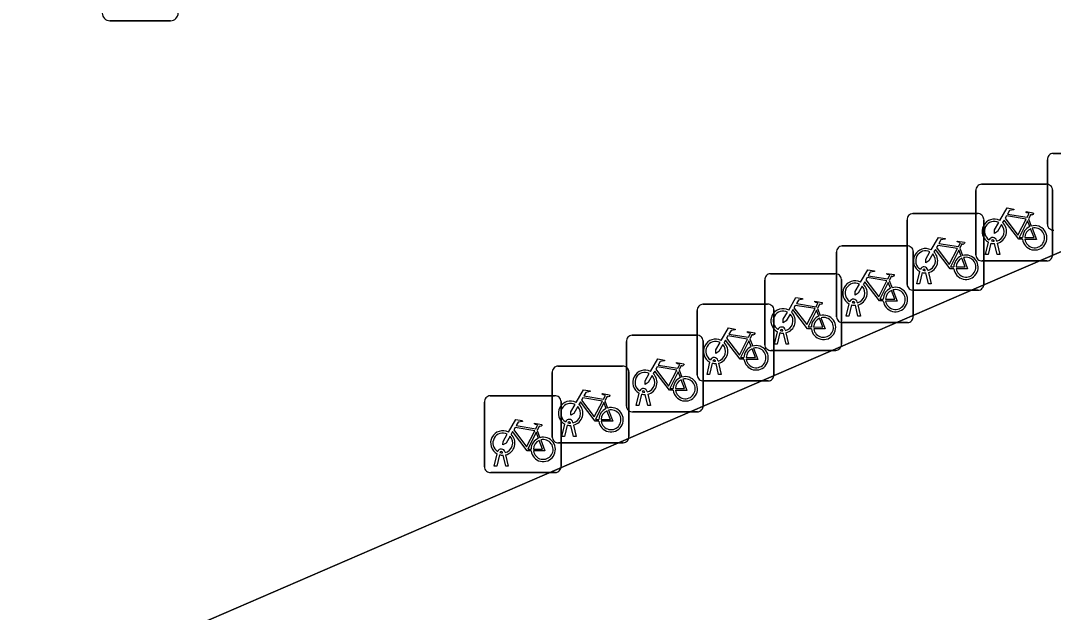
# Model space of a CAD drawing. Extents: x 159371 to 159986, y 382987 to 383597.
# Drawn here: x 159563.9 to 159577.36, y 383523.3 to 383531.01 of the extents above; entities that cross this region are included whole.
import ezdxf

# ---------------------------------------------------------------- set-up
doc = ezdxf.new("R2010")
doc.units = 0
for name, color, linetype in [('IMGEO_Fietsenrek', 7, 'Continuous'), ('IMGEO_Lichtmast', 7, 'Continuous'), ('IMGEO_Pand', 7, 'Continuous'), ('IMGEO_Voetpad_open', 7, 'Continuous')]:
    doc.layers.add(name, color=color, linetype=linetype)

msp = doc.modelspace()

# ---------------------------------------------------------------- linework, layer by layer
at = {"layer": 'IMGEO_Fietsenrek'}
for p, q in [((159577.355, 383529.28), (159578.196, 383529.28)), ((159578.196, 383529.28), (159577.355, 383529.28)), ((159577.28, 383528.355), (159577.28, 383529.196)), ((159577.28, 383529.196), (159577.28, 383528.355)), ((159576.423, 383528.878), (159577.264, 383528.878)), ((159577.264, 383528.878), (159576.423, 383528.878)), ((159576.348, 383527.953), (159576.348, 383528.794)), ((159576.348, 383528.794), (159576.348, 383527.953)), ((159577.348, 383528.803), (159577.348, 383527.962)), ((159577.348, 383527.962), (159577.348, 383528.803)), ((159575.452, 383527.57), (159575.452, 383528.411)), ((159575.452, 383528.411), (159575.452, 383527.57)), ((159575.527, 383528.495), (159576.368, 383528.495)), ((159576.368, 383528.495), (159575.527, 383528.495)), ((159576.452, 383528.42), (159576.452, 383527.579)), ((159576.452, 383527.579), (159576.452, 383528.42)), ((159577.035, 383528.427), (159577.071, 383528.332)), ((159576.617, 383528.145), (159576.618, 383528.138)), ((159574.607, 383528.074), (159575.448, 383528.074)), ((159575.448, 383528.074), (159574.607, 383528.074)), ((159576.139, 383528.044), (159576.175, 383527.949)), ((159576.475, 383527.962), (159576.514, 383528.122)), ((159576.544, 383528.11), (159576.509, 383527.962)), ((159576.586, 383528.134), (159576.585, 383528.138)), ((159576.627, 383527.962), (159576.593, 383528.104)), ((159576.625, 383528.108), (159576.66, 383527.962)), ((159574.532, 383527.149), (159574.532, 383527.99)), ((159574.532, 383527.99), (159574.532, 383527.149)), ((159575.532, 383527.999), (159575.532, 383527.158)), ((159575.532, 383527.158), (159575.532, 383527.999)), ((159577.273, 383527.878), (159576.432, 383527.878)), ((159576.432, 383527.878), (159577.273, 383527.878)), ((159576.509, 383527.962), (159576.475, 383527.962)), ((159576.66, 383527.962), (159576.627, 383527.962)), ((159575.579, 383527.579), (159575.618, 383527.739)), ((159575.69, 383527.751), (159575.689, 383527.755)), ((159575.721, 383527.762), (159575.722, 383527.755)), ((159573.595, 383526.786), (159573.595, 383527.627)), ((159573.595, 383527.627), (159573.595, 383526.786)), ((159573.67, 383527.711), (159574.511, 383527.711)), ((159574.511, 383527.711), (159573.67, 383527.711)), ((159574.595, 383527.636), (159574.595, 383526.795)), ((159574.595, 383526.795), (159574.595, 383527.636)), ((159575.219, 383527.623), (159575.255, 383527.528)), ((159575.648, 383527.727), (159575.613, 383527.579)), ((159575.731, 383527.579), (159575.697, 383527.721)), ((159575.729, 383527.725), (159575.764, 383527.579)), ((159576.377, 383527.495), (159575.536, 383527.495)), ((159575.536, 383527.495), (159576.377, 383527.495)), ((159575.613, 383527.579), (159575.579, 383527.579)), ((159575.764, 383527.579), (159575.731, 383527.579)), ((159574.77, 383527.33), (159574.769, 383527.334)), ((159574.801, 383527.341), (159574.802, 383527.334)), ((159572.716, 383526.389), (159572.716, 383527.23)), ((159572.716, 383527.23), (159572.716, 383526.389)), ((159572.791, 383527.314), (159573.632, 383527.314)), ((159573.632, 383527.314), (159572.791, 383527.314)), ((159573.716, 383527.239), (159573.716, 383526.398)), ((159573.716, 383526.398), (159573.716, 383527.239)), ((159574.282, 383527.26), (159574.318, 383527.165)), ((159574.659, 383527.158), (159574.698, 383527.318)), ((159574.728, 383527.306), (159574.693, 383527.158)), ((159574.811, 383527.158), (159574.777, 383527.3)), ((159574.809, 383527.304), (159574.844, 383527.158)), ((159575.457, 383527.074), (159574.616, 383527.074)), ((159574.616, 383527.074), (159575.457, 383527.074)), ((159574.693, 383527.158), (159574.659, 383527.158)), ((159574.844, 383527.158), (159574.811, 383527.158)), ((159573.722, 383526.795), (159573.761, 383526.955)), ((159573.791, 383526.943), (159573.756, 383526.795)), ((159573.833, 383526.967), (159573.832, 383526.971)), ((159573.874, 383526.795), (159573.84, 383526.937)), ((159573.864, 383526.978), (159573.865, 383526.971)), ((159573.872, 383526.941), (159573.907, 383526.795)), ((159571.793, 383525.985), (159571.793, 383526.826)), ((159571.793, 383526.826), (159571.793, 383525.985)), ((159571.868, 383526.91), (159572.709, 383526.91)), ((159572.709, 383526.91), (159571.868, 383526.91)), ((159572.793, 383526.835), (159572.793, 383525.994)), ((159572.793, 383525.994), (159572.793, 383526.835)), ((159573.403, 383526.863), (159573.439, 383526.768)), ((159573.756, 383526.795), (159573.722, 383526.795)), ((159573.907, 383526.795), (159573.874, 383526.795)), ((159574.52, 383526.711), (159573.679, 383526.711)), ((159573.679, 383526.711), (159574.52, 383526.711)), ((159572.843, 383526.398), (159572.882, 383526.558)), ((159572.912, 383526.546), (159572.877, 383526.398)), ((159572.954, 383526.57), (159572.953, 383526.574)), ((159572.995, 383526.398), (159572.961, 383526.54)), ((159572.985, 383526.581), (159572.986, 383526.574)), ((159572.993, 383526.544), (159573.028, 383526.398)), ((159570.825, 383525.582), (159570.825, 383526.423)), ((159570.825, 383526.423), (159570.825, 383525.582)), ((159570.9, 383526.507), (159571.741, 383526.507)), ((159571.741, 383526.507), (159570.9, 383526.507)), ((159571.825, 383526.432), (159571.825, 383525.591)), ((159571.825, 383525.591), (159571.825, 383526.432)), ((159572.48, 383526.459), (159572.516, 383526.364)), ((159572.877, 383526.398), (159572.843, 383526.398)), ((159573.028, 383526.398), (159572.995, 383526.398)), ((159573.641, 383526.314), (159572.8, 383526.314)), ((159572.8, 383526.314), (159573.641, 383526.314)), ((159571.92, 383525.994), (159571.959, 383526.154)), ((159571.989, 383526.142), (159571.954, 383525.994)), ((159572.031, 383526.166), (159572.03, 383526.17)), ((159572.072, 383525.994), (159572.038, 383526.136)), ((159572.062, 383526.177), (159572.063, 383526.17)), ((159572.07, 383526.14), (159572.105, 383525.994)), ((159569.941, 383525.195), (159569.941, 383526.036)), ((159569.941, 383526.036), (159569.941, 383525.195)), ((159570.016, 383526.12), (159570.857, 383526.12)), ((159570.857, 383526.12), (159570.016, 383526.12)), ((159570.941, 383526.045), (159570.941, 383525.204)), ((159570.941, 383525.204), (159570.941, 383526.045)), ((159571.512, 383526.056), (159571.548, 383525.961)), ((159571.954, 383525.994), (159571.92, 383525.994)), ((159572.105, 383525.994), (159572.072, 383525.994)), ((159572.718, 383525.91), (159571.877, 383525.91)), ((159571.877, 383525.91), (159572.718, 383525.91)), ((159570.952, 383525.591), (159570.991, 383525.751)), ((159571.021, 383525.739), (159570.986, 383525.591)), ((159571.063, 383525.763), (159571.062, 383525.767)), ((159571.104, 383525.591), (159571.07, 383525.733)), ((159571.094, 383525.774), (159571.095, 383525.767)), ((159571.102, 383525.737), (159571.137, 383525.591)), ((159570.628, 383525.669), (159570.664, 383525.574)), ((159570.986, 383525.591), (159570.952, 383525.591)), ((159571.137, 383525.591), (159571.104, 383525.591)), ((159571.75, 383525.507), (159570.909, 383525.507)), ((159570.909, 383525.507), (159571.75, 383525.507)), ((159570.068, 383525.204), (159570.107, 383525.364)), ((159570.137, 383525.352), (159570.102, 383525.204)), ((159570.179, 383525.376), (159570.178, 383525.38)), ((159570.22, 383525.204), (159570.186, 383525.346)), ((159570.21, 383525.387), (159570.211, 383525.38)), ((159570.218, 383525.35), (159570.253, 383525.204)), ((159570.102, 383525.204), (159570.068, 383525.204)), ((159570.253, 383525.204), (159570.22, 383525.204)), ((159570.866, 383525.12), (159570.025, 383525.12)), ((159570.025, 383525.12), (159570.866, 383525.12))]:
    msp.add_line(p, q, dxfattribs=at)
for points in [[(159576.661, 383528.404), (159576.756, 383528.568), (159576.842, 383528.554), (159576.844, 383528.545), (159576.788, 383528.534), (159576.761, 383528.489), (159577.017, 383528.448)], [(159576.957, 383528.16), (159576.907, 383528.16), (159576.716, 383528.411), (159576.697, 383528.379)], [(159577.004, 383528.423), (159576.747, 383528.464), (159576.73, 383528.435), (159576.897, 383528.215), (159577.004, 383528.423)], [(159577.017, 383528.448), (159577.042, 383528.497), (159577.036, 383528.501), (159577.013, 383528.505), (159577.001, 383528.512), (159577, 383528.515), (159577.002, 383528.52), (159577.097, 383528.505), (159577.099, 383528.495), (159577.089, 383528.482), (159577.077, 383528.476), (159577.063, 383528.482), (159577.035, 383528.427)], [(159576.682, 383528.352), (159576.63, 383528.262), (159576.59, 383528.237), (159576.591, 383528.284), (159576.646, 383528.378)], [(159577.052, 383528.325), (159577.022, 383528.402), (159576.913, 383528.184), (159576.956, 383528.184)], [(159576.986, 383528.184), (159577.106, 383528.183), (159577.062, 383528.297)], [(159577.082, 383528.304), (159577.137, 383528.159), (159576.987, 383528.159)], [(159575.765, 383528.021), (159575.86, 383528.185), (159575.946, 383528.171), (159575.948, 383528.162), (159575.892, 383528.151), (159575.865, 383528.106), (159576.121, 383528.065)], [(159576.061, 383527.777), (159576.011, 383527.777), (159575.82, 383528.028), (159575.801, 383527.996)], [(159576.108, 383528.04), (159575.851, 383528.081), (159575.834, 383528.052), (159576.001, 383527.832), (159576.108, 383528.04)], [(159576.156, 383527.942), (159576.126, 383528.019), (159576.017, 383527.801), (159576.06, 383527.801)], [(159576.121, 383528.065), (159576.146, 383528.114), (159576.14, 383528.118), (159576.117, 383528.122), (159576.105, 383528.129), (159576.104, 383528.132), (159576.106, 383528.137), (159576.201, 383528.122), (159576.203, 383528.112), (159576.193, 383528.099), (159576.181, 383528.093), (159576.167, 383528.099), (159576.139, 383528.044)], [(159575.786, 383527.969), (159575.734, 383527.879), (159575.694, 383527.854), (159575.695, 383527.901), (159575.75, 383527.995)], [(159576.09, 383527.801), (159576.21, 383527.8), (159576.166, 383527.914)], [(159576.186, 383527.921), (159576.241, 383527.776), (159576.091, 383527.776)], [(159574.845, 383527.6), (159574.94, 383527.764), (159575.026, 383527.75), (159575.028, 383527.741), (159574.972, 383527.73), (159574.945, 383527.685), (159575.201, 383527.644)], [(159575.141, 383527.356), (159575.091, 383527.356), (159574.9, 383527.607), (159574.881, 383527.575)], [(159575.188, 383527.619), (159574.931, 383527.66), (159574.914, 383527.631), (159575.081, 383527.411), (159575.188, 383527.619)], [(159575.201, 383527.644), (159575.226, 383527.693), (159575.22, 383527.697), (159575.197, 383527.701), (159575.185, 383527.708), (159575.184, 383527.711), (159575.186, 383527.716), (159575.281, 383527.701), (159575.283, 383527.691), (159575.273, 383527.678), (159575.261, 383527.672), (159575.247, 383527.678), (159575.219, 383527.623)], [(159574.866, 383527.548), (159574.814, 383527.458), (159574.774, 383527.433), (159574.775, 383527.48), (159574.83, 383527.574)], [(159575.236, 383527.521), (159575.206, 383527.598), (159575.097, 383527.38), (159575.14, 383527.38)], [(159575.17, 383527.38), (159575.29, 383527.379), (159575.246, 383527.493)], [(159575.266, 383527.5), (159575.321, 383527.355), (159575.171, 383527.355)], [(159573.908, 383527.237), (159574.003, 383527.401), (159574.089, 383527.387), (159574.091, 383527.378), (159574.035, 383527.367), (159574.008, 383527.322), (159574.264, 383527.281)], [(159574.264, 383527.281), (159574.289, 383527.33), (159574.283, 383527.334), (159574.26, 383527.338), (159574.248, 383527.345), (159574.247, 383527.348), (159574.249, 383527.353), (159574.344, 383527.338), (159574.346, 383527.328), (159574.336, 383527.315), (159574.324, 383527.309), (159574.31, 383527.315), (159574.282, 383527.26)], [(159573.929, 383527.185), (159573.877, 383527.095), (159573.837, 383527.07), (159573.838, 383527.117), (159573.893, 383527.211)], [(159574.204, 383526.993), (159574.154, 383526.993), (159573.963, 383527.244), (159573.944, 383527.212)], [(159574.251, 383527.256), (159573.994, 383527.297), (159573.977, 383527.268), (159574.144, 383527.048), (159574.251, 383527.256)], [(159574.299, 383527.158), (159574.269, 383527.235), (159574.16, 383527.017), (159574.203, 383527.017)], [(159574.233, 383527.017), (159574.353, 383527.016), (159574.309, 383527.13)], [(159574.329, 383527.137), (159574.384, 383526.992), (159574.234, 383526.992)], [(159573.029, 383526.84), (159573.124, 383527.004), (159573.21, 383526.99), (159573.212, 383526.981), (159573.156, 383526.97), (159573.129, 383526.925), (159573.385, 383526.884)], [(159573.385, 383526.884), (159573.41, 383526.933), (159573.404, 383526.937), (159573.381, 383526.941), (159573.369, 383526.948), (159573.368, 383526.951), (159573.37, 383526.956), (159573.465, 383526.941), (159573.467, 383526.931), (159573.457, 383526.918), (159573.445, 383526.912), (159573.431, 383526.918), (159573.403, 383526.863)], [(159573.05, 383526.788), (159572.998, 383526.698), (159572.958, 383526.673), (159572.959, 383526.72), (159573.014, 383526.814)], [(159573.325, 383526.596), (159573.275, 383526.596), (159573.084, 383526.847), (159573.065, 383526.815)], [(159573.372, 383526.859), (159573.115, 383526.9), (159573.098, 383526.871), (159573.265, 383526.651), (159573.372, 383526.859)], [(159573.42, 383526.761), (159573.39, 383526.838), (159573.281, 383526.62), (159573.324, 383526.62)], [(159573.354, 383526.62), (159573.474, 383526.619), (159573.43, 383526.733)], [(159573.45, 383526.74), (159573.505, 383526.595), (159573.355, 383526.595)], [(159572.106, 383526.436), (159572.201, 383526.6), (159572.287, 383526.586), (159572.289, 383526.577), (159572.233, 383526.566), (159572.206, 383526.521), (159572.462, 383526.48)], [(159572.462, 383526.48), (159572.487, 383526.529), (159572.481, 383526.533), (159572.458, 383526.537), (159572.446, 383526.544), (159572.445, 383526.547), (159572.447, 383526.552), (159572.542, 383526.537), (159572.544, 383526.527), (159572.534, 383526.514), (159572.522, 383526.508), (159572.508, 383526.514), (159572.48, 383526.459)], [(159572.127, 383526.384), (159572.075, 383526.294), (159572.035, 383526.269), (159572.036, 383526.316), (159572.091, 383526.41)], [(159572.402, 383526.192), (159572.352, 383526.192), (159572.161, 383526.443), (159572.142, 383526.411)], [(159572.449, 383526.455), (159572.192, 383526.496), (159572.175, 383526.467), (159572.342, 383526.247), (159572.449, 383526.455)], [(159572.497, 383526.357), (159572.467, 383526.434), (159572.358, 383526.216), (159572.401, 383526.216)], [(159572.431, 383526.216), (159572.551, 383526.215), (159572.507, 383526.329)], [(159572.527, 383526.336), (159572.582, 383526.191), (159572.432, 383526.191)], [(159571.138, 383526.033), (159571.233, 383526.197), (159571.319, 383526.183), (159571.321, 383526.174), (159571.265, 383526.163), (159571.238, 383526.118), (159571.494, 383526.077)], [(159571.494, 383526.077), (159571.519, 383526.126), (159571.513, 383526.13), (159571.49, 383526.134), (159571.478, 383526.141), (159571.477, 383526.144), (159571.479, 383526.149), (159571.574, 383526.134), (159571.576, 383526.124), (159571.566, 383526.111), (159571.554, 383526.105), (159571.54, 383526.111), (159571.512, 383526.056)], [(159571.159, 383525.981), (159571.107, 383525.891), (159571.067, 383525.866), (159571.068, 383525.913), (159571.123, 383526.007)], [(159571.434, 383525.789), (159571.384, 383525.789), (159571.193, 383526.04), (159571.174, 383526.008)], [(159571.481, 383526.052), (159571.224, 383526.093), (159571.207, 383526.064), (159571.374, 383525.844), (159571.481, 383526.052)], [(159571.529, 383525.954), (159571.499, 383526.031), (159571.39, 383525.813), (159571.433, 383525.813)], [(159571.463, 383525.813), (159571.583, 383525.812), (159571.539, 383525.926)], [(159571.559, 383525.933), (159571.614, 383525.788), (159571.464, 383525.788)], [(159570.254, 383525.646), (159570.349, 383525.81), (159570.435, 383525.796), (159570.437, 383525.787), (159570.381, 383525.776), (159570.354, 383525.731), (159570.61, 383525.69)], [(159570.61, 383525.69), (159570.635, 383525.739), (159570.629, 383525.743), (159570.606, 383525.747), (159570.594, 383525.754), (159570.593, 383525.757), (159570.595, 383525.762), (159570.69, 383525.747), (159570.692, 383525.737), (159570.682, 383525.724), (159570.67, 383525.718), (159570.656, 383525.724), (159570.628, 383525.669)], [(159570.275, 383525.594), (159570.223, 383525.504), (159570.183, 383525.479), (159570.184, 383525.526), (159570.239, 383525.62)], [(159570.55, 383525.402), (159570.5, 383525.402), (159570.309, 383525.653), (159570.29, 383525.621)], [(159570.597, 383525.665), (159570.34, 383525.706), (159570.323, 383525.677), (159570.49, 383525.457), (159570.597, 383525.665)], [(159570.645, 383525.567), (159570.615, 383525.644), (159570.506, 383525.426), (159570.549, 383525.426)], [(159570.579, 383525.426), (159570.699, 383525.425), (159570.655, 383525.539)], [(159570.675, 383525.546), (159570.73, 383525.401), (159570.58, 383525.401)]]:
    msp.add_lwpolyline(points, dxfattribs=at)
for centre, radius, start, end in [((159577.358, 383529.202), 0.0779, 92.4484, 184.2845), ((159577.358, 383529.202), 0.0779, 92.4484, 184.2845), ((159576.426, 383528.8), 0.0779, 92.4484, 184.2845), ((159576.426, 383528.8), 0.0779, 92.4484, 184.2845), ((159577.27, 383528.8), 0.0779, 2.4484, 94.2845), ((159577.27, 383528.8), 0.0779, 2.4484, 94.2845), ((159575.53, 383528.417), 0.0779, 92.4484, 184.2845), ((159575.53, 383528.417), 0.0779, 92.4484, 184.2845), ((159576.374, 383528.417), 0.0779, 2.4484, 94.2845), ((159576.374, 383528.417), 0.0779, 2.4484, 94.2845), ((159576.588, 383528.263), 0.159, 62.6766, 242.1369), ((159576.588, 383528.263), 0.129, 63.3192, 238.903), ((159576.588, 383528.263), 0.129, 283.6043, 43.4302), ((159576.588, 383528.263), 0.159, 283.5766, 46.6042), ((159577.115, 383528.179), 0.159, 113.3408, 178.3217), ((159577.115, 383528.179), 0.159, 187.0065, 105.7708), ((159577.115, 383528.179), 0.129, 113.923, 177.9556), ((159577.115, 383528.179), 0.129, 188.6715, 104.5883), ((159577.358, 383528.358), 0.0779, 182.4484, 274.2845), ((159577.358, 383528.358), 0.0779, 182.4484, 274.2845), ((159576.568, 383528.134), 0.0499, 12.8025, 158.6934), ((159576.568, 383528.134), 0.0174, 12.8025, 163.4502), ((159574.61, 383527.996), 0.0779, 92.4484, 184.2845), ((159574.61, 383527.996), 0.0779, 92.4484, 184.2845), ((159575.454, 383527.996), 0.0779, 2.4484, 94.2845), ((159575.454, 383527.996), 0.0779, 2.4484, 94.2845), ((159575.692, 383527.88), 0.159, 62.6766, 242.1369), ((159575.692, 383527.88), 0.129, 63.3192, 238.903), ((159576.588, 383528.263), 0.159, 253.9967, 271.7867), ((159576.588, 383528.263), 0.129, 253.415, 269.0204), ((159575.692, 383527.88), 0.129, 283.6043, 43.4302), ((159575.692, 383527.88), 0.159, 283.5766, 46.6042), ((159576.219, 383527.796), 0.159, 113.3408, 178.3217), ((159576.219, 383527.796), 0.159, 187.0065, 105.7708), ((159576.219, 383527.796), 0.129, 113.923, 177.9556), ((159576.219, 383527.796), 0.129, 188.6715, 104.5883), ((159576.426, 383527.956), 0.0779, 182.4484, 274.2845), ((159576.426, 383527.956), 0.0779, 182.4484, 274.2845), ((159577.27, 383527.956), 0.0779, 272.4484, 4.2845), ((159577.27, 383527.956), 0.0779, 272.4484, 4.2845), ((159575.672, 383527.751), 0.0499, 12.8025, 158.6934), ((159575.672, 383527.751), 0.0174, 12.8025, 163.4502), ((159575.692, 383527.88), 0.129, 253.415, 269.0204), ((159573.673, 383527.633), 0.0779, 92.4484, 184.2845), ((159573.673, 383527.633), 0.0779, 92.4484, 184.2845), ((159574.517, 383527.633), 0.0779, 2.4484, 94.2845), ((159574.517, 383527.633), 0.0779, 2.4484, 94.2845), ((159574.772, 383527.459), 0.159, 62.6766, 242.1369), ((159575.692, 383527.88), 0.159, 253.9967, 271.7867), ((159574.772, 383527.459), 0.129, 63.3192, 238.903), ((159574.772, 383527.459), 0.129, 283.6043, 43.4302), ((159574.772, 383527.459), 0.159, 283.5766, 46.6042), ((159575.299, 383527.375), 0.159, 113.3408, 178.3217), ((159575.299, 383527.375), 0.159, 187.0065, 105.7708), ((159575.299, 383527.375), 0.129, 113.923, 177.9556), ((159575.299, 383527.375), 0.129, 188.6715, 104.5883), ((159575.53, 383527.573), 0.0779, 182.4484, 274.2845), ((159575.53, 383527.573), 0.0779, 182.4484, 274.2845), ((159576.374, 383527.573), 0.0779, 272.4484, 4.2845), ((159576.374, 383527.573), 0.0779, 272.4484, 4.2845), ((159574.752, 383527.33), 0.0499, 12.8025, 158.6934), ((159574.752, 383527.33), 0.0174, 12.8025, 163.4502), ((159574.772, 383527.459), 0.129, 253.415, 269.0204), ((159572.794, 383527.236), 0.0779, 92.4484, 184.2845), ((159572.794, 383527.236), 0.0779, 92.4484, 184.2845), ((159573.638, 383527.236), 0.0779, 2.4484, 94.2845), ((159573.638, 383527.236), 0.0779, 2.4484, 94.2845), ((159573.835, 383527.096), 0.159, 62.6766, 242.1369), ((159573.835, 383527.096), 0.129, 63.3192, 238.903), ((159573.835, 383527.096), 0.159, 283.5766, 46.6042), ((159574.772, 383527.459), 0.159, 253.9967, 271.7867), ((159573.835, 383527.096), 0.129, 283.6043, 43.4302), ((159574.362, 383527.012), 0.159, 113.3408, 178.3217), ((159574.362, 383527.012), 0.159, 187.0065, 105.7708), ((159574.362, 383527.012), 0.129, 113.923, 177.9556), ((159574.362, 383527.012), 0.129, 188.6715, 104.5883), ((159574.61, 383527.152), 0.0779, 182.4484, 274.2845), ((159574.61, 383527.152), 0.0779, 182.4484, 274.2845), ((159575.454, 383527.152), 0.0779, 272.4484, 4.2845), ((159575.454, 383527.152), 0.0779, 272.4484, 4.2845), ((159573.815, 383526.967), 0.0499, 12.8025, 158.6934), ((159573.835, 383527.096), 0.159, 253.9967, 271.7867), ((159573.815, 383526.967), 0.0174, 12.8025, 163.4502), ((159573.835, 383527.096), 0.129, 253.415, 269.0204), ((159571.871, 383526.832), 0.0779, 92.4484, 184.2845), ((159571.871, 383526.832), 0.0779, 92.4484, 184.2845), ((159572.715, 383526.832), 0.0779, 2.4484, 94.2845), ((159572.715, 383526.832), 0.0779, 2.4484, 94.2845), ((159572.956, 383526.699), 0.159, 62.6766, 242.1369), ((159572.956, 383526.699), 0.129, 63.3192, 238.903), ((159572.956, 383526.699), 0.159, 283.5766, 46.6042), ((159574.517, 383526.789), 0.0779, 272.4484, 4.2845), ((159574.517, 383526.789), 0.0779, 272.4484, 4.2845), ((159572.956, 383526.699), 0.129, 283.6043, 43.4302), ((159573.483, 383526.615), 0.159, 113.3408, 178.3217), ((159573.483, 383526.615), 0.159, 187.0065, 105.7708), ((159573.483, 383526.615), 0.129, 113.923, 177.9556), ((159573.483, 383526.615), 0.129, 188.6715, 104.5883), ((159573.673, 383526.789), 0.0779, 182.4484, 274.2845), ((159573.673, 383526.789), 0.0779, 182.4484, 274.2845), ((159572.936, 383526.57), 0.0499, 12.8025, 158.6934), ((159572.956, 383526.699), 0.159, 253.9967, 271.7867), ((159572.936, 383526.57), 0.0174, 12.8025, 163.4502), ((159572.956, 383526.699), 0.129, 253.415, 269.0204), ((159570.903, 383526.429), 0.0779, 92.4484, 184.2845), ((159570.903, 383526.429), 0.0779, 92.4484, 184.2845), ((159571.747, 383526.429), 0.0779, 2.4484, 94.2845), ((159571.747, 383526.429), 0.0779, 2.4484, 94.2845), ((159572.033, 383526.295), 0.159, 62.6766, 242.1369), ((159572.033, 383526.295), 0.129, 63.3192, 238.903), ((159572.033, 383526.295), 0.159, 283.5766, 46.6042), ((159573.638, 383526.392), 0.0779, 272.4484, 4.2845), ((159573.638, 383526.392), 0.0779, 272.4484, 4.2845), ((159572.033, 383526.295), 0.129, 283.6043, 43.4302), ((159572.56, 383526.211), 0.159, 113.3408, 178.3217), ((159572.56, 383526.211), 0.159, 187.0065, 105.7708), ((159572.56, 383526.211), 0.129, 113.923, 177.9556), ((159572.56, 383526.211), 0.129, 188.6715, 104.5883), ((159572.794, 383526.392), 0.0779, 182.4484, 274.2845), ((159572.794, 383526.392), 0.0779, 182.4484, 274.2845), ((159572.013, 383526.166), 0.0499, 12.8025, 158.6934), ((159572.033, 383526.295), 0.159, 253.9967, 271.7867), ((159572.013, 383526.166), 0.0174, 12.8025, 163.4502), ((159572.033, 383526.295), 0.129, 253.415, 269.0204), ((159570.019, 383526.042), 0.0779, 92.4484, 184.2845), ((159570.019, 383526.042), 0.0779, 92.4484, 184.2845), ((159570.863, 383526.042), 0.0779, 2.4484, 94.2845), ((159570.863, 383526.042), 0.0779, 2.4484, 94.2845), ((159571.065, 383525.892), 0.159, 62.6766, 242.1369), ((159571.065, 383525.892), 0.129, 63.3192, 238.903), ((159571.065, 383525.892), 0.159, 283.5766, 46.6042), ((159572.715, 383525.988), 0.0779, 272.4484, 4.2845), ((159572.715, 383525.988), 0.0779, 272.4484, 4.2845), ((159571.065, 383525.892), 0.129, 283.6043, 43.4302), ((159571.592, 383525.808), 0.159, 113.3408, 178.3217), ((159571.592, 383525.808), 0.159, 187.0065, 105.7708), ((159571.592, 383525.808), 0.129, 113.923, 177.9556), ((159571.592, 383525.808), 0.129, 188.6715, 104.5883), ((159571.871, 383525.988), 0.0779, 182.4484, 274.2845), ((159571.871, 383525.988), 0.0779, 182.4484, 274.2845), ((159571.045, 383525.763), 0.0499, 12.8025, 158.6934), ((159571.065, 383525.892), 0.159, 253.9967, 271.7867), ((159571.045, 383525.763), 0.0174, 12.8025, 163.4502), ((159571.065, 383525.892), 0.129, 253.415, 269.0204), ((159570.181, 383525.505), 0.159, 62.6766, 242.1369), ((159570.181, 383525.505), 0.129, 63.3192, 238.903), ((159570.181, 383525.505), 0.129, 283.6043, 43.4302), ((159570.181, 383525.505), 0.159, 283.5766, 46.6042), ((159571.747, 383525.585), 0.0779, 272.4484, 4.2845), ((159571.747, 383525.585), 0.0779, 272.4484, 4.2845), ((159570.708, 383525.421), 0.159, 113.3408, 178.3217), ((159570.708, 383525.421), 0.159, 187.0065, 105.7708), ((159570.708, 383525.421), 0.129, 113.923, 177.9556), ((159570.708, 383525.421), 0.129, 188.6715, 104.5883), ((159570.903, 383525.585), 0.0779, 182.4484, 274.2845), ((159570.903, 383525.585), 0.0779, 182.4484, 274.2845), ((159570.161, 383525.376), 0.0499, 12.8025, 158.6934), ((159570.181, 383525.505), 0.159, 253.9967, 271.7867), ((159570.161, 383525.376), 0.0174, 12.8025, 163.4502), ((159570.181, 383525.505), 0.129, 253.415, 269.0204), ((159570.019, 383525.198), 0.0779, 182.4484, 274.2845), ((159570.019, 383525.198), 0.0779, 182.4484, 274.2845), ((159570.863, 383525.198), 0.0779, 272.4484, 4.2845), ((159570.863, 383525.198), 0.0779, 272.4484, 4.2845)]:
    msp.add_arc(centre, radius, start, end, dxfattribs=at)
at = {"layer": 'IMGEO_Lichtmast'}
for p, q in [((159565.849, 383531.009), (159565.059, 383531.009)), ((159565.059, 383531.009), (159565.849, 383531.009))]:
    msp.add_line(p, q, dxfattribs=at)
for centre, start, end in [((159565.059, 383531.109), 180, 270), ((159565.059, 383531.109), 180, 270), ((159565.849, 383531.109), 270, 0), ((159565.849, 383531.109), 270, 0)]:
    msp.add_arc(centre, 0.1, start, end, dxfattribs=at)
at = {"layer": 'IMGEO_Pand'}
msp.add_lwpolyline([(159630.263, 383553.702), (159614.892, 383547.056), (159595.056, 383538.515), (159596.126, 383536.025), (159576.35, 383527.523), (159561.396, 383521.059)], dxfattribs=at)
at = {"layer": 'IMGEO_Voetpad_open'}
msp.add_lwpolyline([(159564.226, 383531.645), (159560.701, 383529.313), (159545.608, 383519.212), (159543.962, 383518.05), (159542.987, 383517.287), (159548.369, 383509.883), (159553.803, 383513.798), (159554.458, 383512.889), (159557.863, 383515.315), (159557.41, 383516.394), (159562.464, 383518.516), (159561.396, 383521.059), (159576.35, 383527.523), (159596.126, 383536.025), (159595.056, 383538.515)], dxfattribs=at)

doc.saveas('drawing.dxf')
